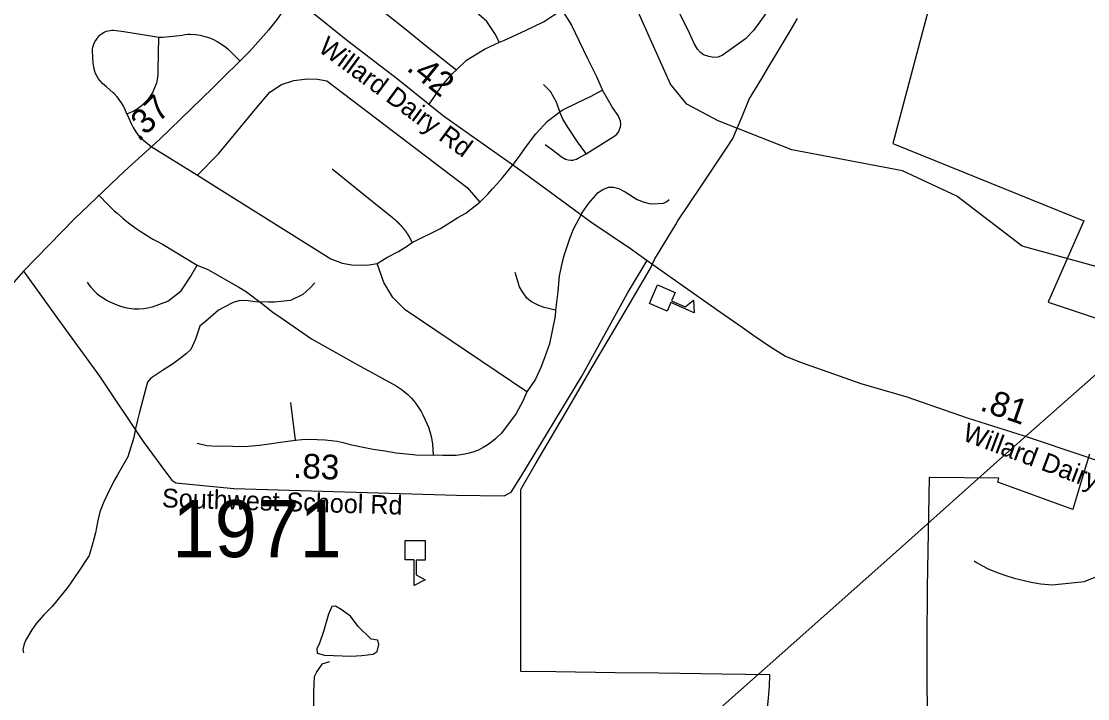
# Model space of a CAD drawing. Extents: x 1662474 to 1856135, y 779280 to 917889.
# Drawn here: x 1707785 to 1713168, y 835906 to 839326 of the extents above; entities that cross this region are included whole.
import ezdxf

# ---------------------------------------------------------------- set-up
doc = ezdxf.new("R2010")
doc.units = 0
for name, color, linetype in [('Cogo Default Point CELL', 7, 'Continuous'), ('Exist Boundary Political City Limit New', 7, 'Continuous'), ('Exist Cultural Educational Facility High CELL', 7, 'Continuous'), ('Exist Hydrographic Misc Water Feature', 7, 'Continuous'), ('Exist Hydrographic Pond Under 1500 Sq Ft', 7, 'Continuous'), ('Exist Road Non-System Type 51', 7, 'Continuous'), ('Exist Road Secondary Mileage Tenths English Label', 7, 'Continuous'), ('Exist Road Secondary Type 51 Attributed', 7, 'Continuous'), ('Exist Road Secondary Type 51 Label', 7, 'Continuous'), ('Exist Utilities Electrical Transmission Line', 7, 'Continuous'), ('Map Preparation Boundary City Limit Buffer Line', 7, 'Continuous'), ('Prop DGN Element Guardrail', 7, 'Continuous')]:
    doc.layers.add(name, color=color, linetype=linetype)

msp = doc.modelspace()

# ---------------------------------------------------------------- linework, layer by layer
at = {"layer": 'Exist Boundary Political City Limit New'}
for points in [[(1712420.5, 839597.6), (1712184.1, 838708.6), (1712820.5, 838451.2), (1713148.5, 838318.5), (1713149.1, 838318.2), (1712971, 837913.6), (1712968.5, 837907.9), (1713099.6, 837864.4), (1713322.5, 837790.6)], [(1711544, 835776.1), (1711556.2, 835909.1), (1711561.8, 835969.8), (1711563.9, 836027), (1711320.8, 836030.2), (1711003.8, 836034.3), (1710783.6, 836037.2), (1710483.4, 836041.2), (1710305.9, 836043.6), (1710305.9, 836211.8), (1710305.9, 836423.8), (1710305.9, 836629.6), (1710305.9, 836807.7), (1710305.9, 836962.8), (1710307.9, 836966.2), (1710383.8, 837096.8), (1710533.4, 837350.1), (1710679.1, 837599.2), (1710833.1, 837861.2), (1710926.2, 838019.2), (1710959.8, 838076.1), (1710984.9, 838130), (1710991.2, 838140.4), (1711089, 838300.4), (1711099.6, 838317.8), (1711220, 838498), (1711348.2, 838689.9), (1711377.6, 838733.9), (1711423.9, 838845.1), (1711460.1, 838932.2), (1711523.2, 839037.9), (1711554.2, 839089.8), (1711597.2, 839161.8), (1711667.8, 839279.8), (1711703.8, 839340.1)], [(1713178.2, 837141.2), (1713155.4, 837069.3), (1713095.5, 836867.8), (1713093.6, 836861.8), (1712714.4, 836998.6), (1712720.6, 837018.7), (1712369.1, 837022.2), (1712367.4, 837022.2), (1712358.4, 836468.2), (1712356.6, 836188.4), (1712357.4, 835654.1)]]:
    msp.add_lwpolyline(points, dxfattribs=at)
at = {"layer": 'Exist Cultural Educational Facility High CELL'}
for points in [[(1710996.2, 837995.3), (1711086.2, 837956.6), (1711068, 837914.4), (1711137, 837884.7), (1711177.9, 837918.4), (1711182.3, 837854.8), (1711064.2, 837905.5), (1711046.1, 837863.2), (1710956.1, 837901.9)], [(1709824, 836704), (1709823.6, 836606), (1709777.6, 836606.2), (1709777.3, 836531.1), (1709824.2, 836506.7), (1709767.5, 836477.7), (1709768, 836606.3), (1709722, 836606.4), (1709722.3, 836704.4)]]:
    msp.add_lwpolyline(points, close=True, dxfattribs=at)
at = {"layer": 'Exist Hydrographic Misc Water Feature'}
for points in [[(1713362.2, 838045.5), (1712838.2, 838190.7), (1712507.2, 838443.6), (1712233.2, 838570.7), (1711675.1, 838677.2), (1711302.1, 838822.7), (1711144.2, 838908), (1711062.1, 839008.1), (1710890.2, 839392.3)], [(1709265.8, 838005), (1709243.7, 837980.8), (1709205.5, 837947.1), (1709143.2, 837917.2), (1709063.2, 837907.3), (1709033.2, 837907.9), (1708965.2, 837910.1), (1708918.9, 837916), (1708883, 837914.2), (1708854.9, 837906.6), (1708808.6, 837883), (1708780.6, 837867.1), (1708714.3, 837811), (1708686.1, 837787), (1708678, 837760.9), (1708663.8, 837720.9), (1708639.6, 837668.9), (1708619.2, 837649.6), (1708587.2, 837623.3), (1708547, 837595.3), (1708502.8, 837565.9), (1708466.5, 837542), (1708436.6, 837522.1), (1708422.3, 837504.3), (1708410.1, 837460.2), (1708381.6, 837352.5), (1708371.3, 837312.5), (1708361.1, 837270.1), (1708352.8, 837224.2), (1708322.5, 837126.4), (1708270, 837036.3), (1708251.6, 837004.7), (1708217.2, 836934.8), (1708200.8, 836899.1), (1708180.8, 836848.6), (1708168.5, 836797.1), (1708158.4, 836743.2), (1708145.9, 836693.4), (1708127.7, 836629), (1708075.2, 836549.6), (1708018.6, 836469.5), (1707939.9, 836371.8), (1707897.9, 836330), (1707861.5, 836288.1), (1707837.4, 836254.1), (1707804.9, 836200.6), (1707796.8, 836176.1), (1707792.6, 836154.1), (1707795.3, 836137.6)], [(1712595.9, 836602.8), (1712610.2, 836592.7), (1712634.1, 836579.1), (1712670, 836560.3), (1712716.1, 836542.1), (1712756, 836528.2), (1712797.9, 836514.2), (1712883.8, 836493.6), (1712931.9, 836485.2), (1712989.8, 836480.8), (1713103.9, 836492.4), (1713150.2, 836498), (1713366.7, 836581.4)], [(1709339.7, 836091.4), (1709302.2, 836079.9), (1709275.8, 836043.5), (1709263.6, 836015.9), (1709261.3, 835979.8), (1709259, 835941.3), (1709260.5, 835841.9)]]:
    msp.add_lwpolyline(points, dxfattribs=at)
at = {"layer": 'Exist Hydrographic Pond Under 1500 Sq Ft'}
msp.add_lwpolyline([(1709551.5, 836206.6), (1709485.2, 836271), (1709447.3, 836322.1), (1709400, 836356.2), (1709371.6, 836373.2), (1709352.6, 836371.4), (1709335.6, 836333.5), (1709310.9, 836244.5), (1709290.1, 836185.8), (1709276.8, 836157.4), (1709278.7, 836136.6), (1709314.7, 836125.2), (1709449.2, 836121.4), (1709504.2, 836123.3), (1709561, 836130.9), (1709581.8, 836144.1), (1709589.4, 836180.1), (1709583.7, 836200.9), (1709551.5, 836206.6)], dxfattribs=at)
at = {"layer": 'Exist Road Non-System Type 51'}
for p, q in [((1708439.4, 838693.2), (1708673.2, 838549.1)), ((1709168, 837211.1), (1709146, 837401.9))]:
    msp.add_line(p, q, dxfattribs=at)
for points in [[(1711690.9, 839766.4), (1711689.5, 839712.9), (1711684.4, 839661.9), (1711677, 839622.4), (1711665.4, 839585.5), (1711631.9, 839512.9), (1711535.1, 839354.2), (1711481.8, 839279.4), (1711440.8, 839237.5), (1711322.8, 839154), (1711301.9, 839144.9), (1711281.1, 839143.4), (1711255.4, 839147.9), (1711229.5, 839157.4), (1711213.1, 839168.8), (1711198.4, 839185.7), (1711181.6, 839214.2), (1711151.6, 839280.4), (1711081.4, 839421.1)], [(1710198.5, 839219.8), (1710193.8, 839228.1), (1710178.4, 839259.2), (1710134.6, 839324.8), (1710042.4, 839405.2), (1709940.5, 839484.6), (1709861.6, 839547.4), (1709814.4, 839595.4), (1709796, 839621.2)], [(1709623.6, 839366.6), (1709729.5, 839282.1), (1709830.4, 839201.2), (1709910.8, 839135.9), (1709953.9, 839102.4), (1709980.9, 839080.9)], [(1710198.5, 839219.8), (1710224.2, 839231.4), (1710330.6, 839279.8), (1710420.2, 839322.6), (1710514.2, 839383.8)], [(1710514.2, 839383.8), (1710563.1, 839306.7), (1710601.6, 839225.9), (1710643.9, 839137.9), (1710687.9, 839047.1), (1710717, 838982.2), (1710718.9, 838978.9)], [(1708317.4, 838858.8), (1708305.4, 838887.2), (1708300.1, 838897.4), (1708289.9, 838914.7), (1708278.2, 838931.5), (1708266.2, 838946.4), (1708252.9, 838961.2), (1708248.4, 838965.6), (1708214.2, 838995.2), (1708194, 839012.6), (1708182, 839026), (1708174.1, 839036.2), (1708167.2, 839048), (1708161.2, 839059.9), (1708156, 839071.9), (1708153.9, 839080.4), (1708151, 839092.4), (1708149.1, 839103.9), (1708147.9, 839115.2), (1708143.9, 839175.4), (1708144.4, 839185), (1708146.2, 839195.2), (1708151, 839209.9), (1708156.5, 839222), (1708164.1, 839234.1), (1708176.1, 839251.7), (1708177.5, 839253.5), (1708184.1, 839259.4), (1708189.9, 839263.2), (1708202.1, 839270.6), (1708215.4, 839275.6), (1708233.1, 839279.8), (1708241.5, 839280.6), (1708250.1, 839280.6), (1708302.4, 839273.8), (1708438.6, 839252.2), (1708478.2, 839246.2)], [(1708317.4, 838858.8), (1708333.4, 838864.9), (1708349.4, 838872.7), (1708370.1, 838884.8), (1708383.5, 838893.9), (1708397.6, 838905.2), (1708406.9, 838913.9), (1708426.4, 838934.9), (1708436.6, 838948.2), (1708446, 838963.2), (1708453.9, 838979.2), (1708468.1, 839015.5), (1708469.6, 839022), (1708473, 839043.4), (1708474.9, 839060.6), (1708475.9, 839078.5), (1708478.2, 839246.2)], [(1708478.2, 839246.2), (1708480.6, 839246.7), (1708497.6, 839246.4), (1708514.8, 839247.5), (1708533.4, 839248.5), (1708583.5, 839254.4), (1708596.1, 839255.9), (1708612.6, 839259.9), (1708625.5, 839260.4), (1708638.9, 839260.6), (1708663.6, 839258.5), (1708687.5, 839255.4), (1708711.4, 839249.4), (1708735.5, 839242.2), (1708754.4, 839233.6), (1708773.9, 839224.4), (1708795.9, 839210.2), (1708816.4, 839196.1), (1708826.6, 839186.9), (1708836.6, 839177.4), (1708889.6, 839123.9)], [(1709980.9, 839080.9), (1710032.5, 839129), (1710123.5, 839185.9), (1710198.5, 839219.8)], [(1709844.6, 838909.7), (1709905.9, 838998.4), (1709959.9, 839061.2), (1709980.9, 839080.9)], [(1708673.2, 838549.1), (1708780.9, 838656.7), (1708973.2, 838891.1), (1709039.9, 838967.7), (1709098.2, 839006.2), (1709161.1, 839027.2), (1709227.6, 839035.4), (1709279.6, 839034.4), (1709326.6, 839025.2), (1710034.9, 838486.4), (1710098.8, 838413.5)], [(1710503.4, 838868.2), (1710487.1, 838917.4), (1710455.8, 838972.4), (1710421.1, 839007.7)], [(1710503.4, 838868.2), (1710514.6, 838876.8), (1710594.8, 838915.8), (1710660.9, 838947.4), (1710695.6, 838966.4), (1710718.9, 838978.9)], [(1710636, 838657.2), (1710655.5, 838668.5), (1710781.6, 838747.6), (1710789.9, 838755.1), (1710798.8, 838766.2), (1710805.2, 838778.9), (1710809.4, 838792.7), (1710810.6, 838803.4), (1710810.6, 838807), (1710809.4, 838821.2), (1710809.1, 838822), (1710805.4, 838834.7), (1710798.9, 838847.4), (1710797.4, 838849.6), (1710769.4, 838890), (1710718.9, 838978.9)], [(1708317.4, 838858.8), (1708341, 838806.2), (1708348.9, 838789.5), (1708358.6, 838773.8), (1708370.1, 838757.2), (1708383.2, 838740.9), (1708439.4, 838693.2)], [(1710267.2, 838602.7), (1710299.9, 838645.5), (1710329.9, 838688.4), (1710382.2, 838758.6), (1710441.6, 838821.9), (1710503.4, 838868.2)], [(1710636, 838657.2), (1710629.5, 838666.2), (1710592.1, 838717.4), (1710548, 838786.4), (1710518.6, 838831.9), (1710504.6, 838864.4), (1710503.4, 838868.2)], [(1710428.8, 838704.7), (1710459.1, 838682.2), (1710516.4, 838639.1), (1710519.9, 838636.6), (1710523, 838634.6), (1710532.2, 838629.9), (1710545.9, 838625.9), (1710559.9, 838624.4), (1710568.9, 838625), (1710574.1, 838625.9), (1710587.6, 838629.9), (1710596.1, 838634.2), (1710636, 838657.2)], [(1710098.8, 838413.5), (1710141, 838454.1), (1710163.9, 838480.2), (1710185.2, 838503.9), (1710210.5, 838532.2), (1710267.2, 838602.7)], [(1708673.2, 838549.1), (1708783.8, 838480.9), (1709346.5, 838126.5), (1709404.5, 838104.5), (1709453.6, 838096.1), (1709501.4, 838095.2), (1709541, 838096.9), (1709580.6, 838102.4)], [(1709354.1, 838581.1), (1709547, 838424.2), (1709657.8, 838335.4), (1709658.4, 838334.9), (1709658.9, 838334.7), (1709659.4, 838334.4), (1709659.6, 838333.9), (1709660.1, 838333.6), (1709660.6, 838333.1), (1709661.4, 838332.8), (1709662.1, 838331.9), (1709663, 838331.2), (1709663.6, 838331), (1709664.2, 838330.4), (1709664.6, 838329.9), (1709665.6, 838329.4), (1709666.4, 838328.5), (1709667, 838328.1), (1709667.5, 838328.1), (1709667.8, 838327.4), (1709668, 838326.8), (1709668.6, 838326.8), (1709669.2, 838326.2), (1709670.1, 838325.4), (1709670.4, 838324.9), (1709670.9, 838324.7), (1709671.4, 838324.4), (1709671.6, 838323.9), (1709672.2, 838323.6), (1709672.2, 838323.1), (1709672.8, 838322.9), (1709673.2, 838322.6), (1709673.9, 838322.6), (1709674.1, 838322.1), (1709674.6, 838321.2), (1709675.1, 838321.2), (1709675.6, 838320.8), (1709676.1, 838320.1), (1709676.6, 838319.4), (1709677.2, 838319.1), (1709678, 838318.4), (1709678.6, 838317.6), (1709679.4, 838317.1), (1709680.1, 838317.1), (1709679.9, 838316.2), (1709680.6, 838315.8), (1709681.4, 838315.4), (1709681.9, 838314.7), (1709682.9, 838313.9), (1709683.2, 838313.4), (1709683.8, 838313.4), (1709684, 838312.6), (1709684.8, 838312.1), (1709684.9, 838311.6), (1709685.8, 838311), (1709686.4, 838310.2), (1709687.1, 838309.9), (1709687.9, 838309.1), (1709688.4, 838308.4), (1709689.1, 838307.9), (1709689.6, 838307.1), (1709689.9, 838306.6), (1709690.5, 838306.2), (1709691.1, 838305.5), (1709691.6, 838305.2), (1709692.1, 838304.7), (1709692.4, 838304.2), (1709692.9, 838303.7), (1709693.9, 838302.8), (1709694.5, 838302.4), (1709694.9, 838301.6), (1709695.1, 838301.1), (1709695.6, 838300.8), (1709696.1, 838300.5), (1709696.4, 838300), (1709696.9, 838299.2), (1709697.4, 838298.9), (1709697.9, 838298.7), (1709698.1, 838298.2), (1709698.5, 838297.4), (1709699, 838297.4), (1709699.4, 838296.9), (1709700.1, 838296.4), (1709700.1, 838295.5), (1709700.6, 838295.5), (1709700.9, 838295), (1709701.4, 838295), (1709701.6, 838294.2), (1709701.9, 838293.7), (1709702.6, 838293.4), (1709703.1, 838292.7), (1709703.4, 838291.9), (1709704.1, 838291.5), (1709704.9, 838290.8), (1709705.8, 838289.9), (1709706.1, 838289.5), (1709706.4, 838289), (1709706.6, 838288.2), (1709707.1, 838288.2), (1709707.6, 838287.7)], [(1710613.8, 838356.9), (1710649.8, 838407.9), (1710697.6, 838460.9), (1710720.5, 838477.5), (1710749.1, 838487.9), (1710773.9, 838488), (1710801.6, 838481.1), (1710833.6, 838464.6), (1710893.6, 838426.4), (1710923.9, 838413.8), (1710954.4, 838405.7), (1710972.4, 838404.1), (1711027.4, 838407.4), (1711044.2, 838416.8), (1711056.1, 838426.2)], [(1708173.4, 838449.1), (1708223.9, 838397.9), (1708254.1, 838369.6), (1708267.8, 838356.7), (1708296.4, 838332.9), (1708310.4, 838321), (1708339.6, 838298.2), (1708370.1, 838276.4), (1708385.4, 838266.2), (1708416.6, 838246.2), (1708448.6, 838226.8), (1708464.9, 838217.9), (1708497.6, 838200.5), (1708672.2, 838095)], [(1709757.8, 838208.7), (1709901.4, 838280.6), (1709989, 838334.7), (1710028.9, 838357.5), (1710098.8, 838413.5)], [(1710613.8, 838356.9), (1710571.4, 838274.2), (1710552.4, 838228.2), (1710523.4, 838141.2), (1710512.8, 838103.1), (1710500.2, 838041), (1710493.4, 837962.2), (1710482.2, 837867.9)], [(1709707.6, 838287.7), (1709708.1, 838286.9), (1709708.6, 838286.2), (1709709.2, 838285.9), (1709709.5, 838285), (1709709.8, 838284.5), (1709710.2, 838284.5), (1709710.9, 838284), (1709711.1, 838283.5), (1709711.5, 838282.7), (1709712.1, 838282.2), (1709712.4, 838281.7), (1709712.9, 838280.9), (1709713.6, 838280.5), (1709713.9, 838279.8), (1709714.2, 838279), (1709714.9, 838278.7), (1709715.5, 838277.9), (1709715.5, 838277.2), (1709716.5, 838276.9), (1709716.9, 838276.1), (1709717.4, 838275.4), (1709717.9, 838275), (1709718.1, 838274.2), (1709718.9, 838273.5), (1709719.5, 838273), (1709719.8, 838272.4), (1709720.1, 838271.7), (1709720.6, 838271.2), (1709721.4, 838270.4), (1709721.8, 838269.8), (1709722.1, 838269.2), (1709722.4, 838268.5), (1709722.6, 838268), (1709723.4, 838267.6), (1709723.4, 838266.9), (1709723.9, 838266.7), (1709724.4, 838266.2), (1709724.8, 838265.6), (1709724.8, 838265.1), (1709725.4, 838264.8), (1709725.8, 838264.4), (1709726, 838263.8), (1709726, 838263.2), (1709726.8, 838262.9), (1709727.1, 838262.2), (1709727.5, 838261.4), (1709728, 838260.9), (1709728.4, 838260.4), (1709728.6, 838259.6), (1709729.4, 838259.1), (1709730, 838258.2), (1709730.1, 838257.7), (1709730.5, 838257.2), (1709730.8, 838256.7), (1709731.1, 838255.9), (1709731.9, 838255.4), (1709732.2, 838254.8), (1709732.8, 838254), (1709733.1, 838253.6), (1709733.4, 838252.8), (1709733.9, 838252.2), (1709734.4, 838251.7), (1709734.4, 838251.2), (1709734.6, 838250.4), (1709735.2, 838250.4), (1709735.4, 838249.9), (1709735.8, 838249.1), (1709736.2, 838248.6), (1709736.5, 838248), (1709737.1, 838248), (1709737.1, 838247.2), (1709737.4, 838246.8), (1709737.6, 838246.2), (1709737.9, 838245.7), (1709738.1, 838245.2), (1709738.6, 838244.6), (1709739.1, 838243.8), (1709739.6, 838243.4), (1709739.9, 838242.5), (1709740.1, 838242), (1709740.6, 838241.5), (1709741, 838240.7), (1709757.8, 838208.7)], [(1709580.6, 838102.4), (1709602.4, 838117.1), (1709630.5, 838133.6), (1709689, 838164.6), (1709733.6, 838192.4), (1709757.8, 838208.7)], [(1710337.4, 837455.7), (1709722.4, 837869.1), (1709660.1, 837932.2), (1709615.2, 838007.9), (1709580.6, 838102.4)], [(1708116.9, 838008.2), (1708125.9, 837995.6), (1708135.2, 837984), (1708151.5, 837965.9), (1708165.9, 837952.5), (1708181.1, 837940.4), (1708197.4, 837929.2), (1708214, 837918.9), (1708231.6, 837910), (1708266.2, 837894.8), (1708289.6, 837886.6), (1708309, 837881.4), (1708328.4, 837878), (1708353.1, 837875.1), (1708378.2, 837874.6), (1708403.2, 837876.1), (1708422.9, 837878.8), (1708447.4, 837884.2), (1708524.5, 837913.7), (1708591.1, 837965.9), (1708641, 838039.9), (1708672.2, 838095)], [(1708672.2, 838095), (1708725.5, 838073.5), (1708882.5, 837983.8), (1708921.4, 837959.6), (1708997.1, 837902.7), (1709053.6, 837858), (1709097.1, 837828.4), (1709250.4, 837722.4), (1709480.4, 837592.9), (1709676.6, 837486.1), (1709697.1, 837472.4), (1709706.6, 837465.7), (1709721.4, 837454.4), (1709735.2, 837442.2), (1709752.2, 837424.9), (1709764.4, 837411.6), (1709779.6, 837391.9), (1709790.1, 837376.9), (1709802.6, 837356.2), (1709811.1, 837339.9), (1709821, 837317.6), (1709832.6, 837294.8), (1709839.6, 837276.4), (1709846.8, 837254.9), (1709853.6, 837230.5), (1709857, 837212.6), (1709859.9, 837191.6), (1709864.4, 837135.8)], [(1710482.2, 837867.9), (1710424.9, 837880.8), (1710397.9, 837891.1), (1710360.8, 837908.9), (1710337.5, 837927.9), (1710314.1, 837960.5), (1710310.1, 837967.9), (1710300.6, 837985.4), (1710277.9, 838058.1)], [(1710482.2, 837867.9), (1710480.2, 837836.7), (1710451.2, 837696.8), (1710426.4, 837626.2), (1710407.8, 837577.6), (1710380.8, 837519.5), (1710337.4, 837455.7)], [(1710337.4, 837455.7), (1710315.9, 837408.9), (1710282.1, 837345.5), (1710208.9, 837247.1), (1710184.6, 837225.4), (1710178.1, 837218.5), (1710159.8, 837202.9), (1710136.5, 837186), (1710116.9, 837173.6), (1710092, 837160.8), (1710082, 837156.8), (1710064.4, 837150.4), (1710045.1, 837145.5), (1710024.2, 837140.8), (1710003, 837136.8), (1709980.2, 837133.9), (1709951.8, 837133.5), (1709913.2, 837133.5), (1709864.4, 837135.8)], [(1708672.5, 837196.1), (1708721.6, 837184.9), (1708772.8, 837181.4), (1708826.1, 837181.9), (1708879.9, 837178.8), (1708930.2, 837181.4), (1708987.8, 837186.7), (1709035.2, 837192.2), (1709104.5, 837203.2), (1709168, 837211.1)], [(1709168, 837211.1), (1709200.6, 837215), (1709237.1, 837216.6), (1709278.5, 837215), (1709317.9, 837212.6), (1709349.9, 837209.5), (1709378.5, 837205.5), (1709410.2, 837199), (1709445.1, 837190.1), (1709510.6, 837176.2), (1709561.5, 837165.1), (1709619.1, 837156.8), (1709677.8, 837147), (1709728.9, 837142), (1709775.6, 837137.6), (1709864.4, 837135.8)]]:
    msp.add_lwpolyline(points, dxfattribs=at)
at = {"layer": 'Exist Road Secondary Type 51 Attributed'}
for points in [[(1709148.1, 839443.4), (1709135.4, 839422.7), (1709114.7, 839394), (1709081.4, 839343.5), (1709033, 839281.5), (1708937.5, 839175.7), (1708751.5, 838989.8), (1708482.1, 838728.9), (1708307.4, 838571), (1708052.4, 838329.5), (1707794.7, 838065.3)], [(1709148.1, 839443.4), (1709236.5, 839384.8), (1709433, 839228), (1709683.2, 839035.4), (1709916.6, 838848), (1710288.8, 838586.2), (1710457, 838462.5), (1710659.7, 838314.3), (1710859.5, 838178.8), (1710944.1, 838118.4)], [(1707794.7, 838065.3), (1707986.1, 837800.7), (1708178.7, 837535.1), (1708400.1, 837204), (1708517.2, 837045), (1708544.2, 837008.5), (1708565.4, 836995), (1708858.1, 836968), (1709473.6, 836948.8), (1709982, 836933.4), (1710222.4, 836929.5), (1710257, 836948.8), (1710307.1, 837025.8), (1710615.2, 837533.9), (1710845.8, 837953), (1710944.1, 838118.4)], [(1710944.1, 838118.4), (1711058.3, 838036.8), (1711314.9, 837858.2), (1711424.5, 837781.8), (1711482.4, 837740.4), (1711566.8, 837682.1), (1711642.8, 837635.4), (1711713.3, 837606.8), (1712023.8, 837497.1), (1712255.3, 837430.5), (1712559.8, 837323.9), (1712847.2, 837232.4), (1713154.5, 837131.3), (1713475.6, 837017.9), (1713692.5, 836929.5), (1713907.7, 836858.2), (1714192.1, 836761.2), (1714577.6, 836628.3), (1714835, 836539.2), (1715071, 836449.6), (1715331.7, 836365.5), (1715458.6, 836330.8), (1715500.2, 836319.4), (1715525.8, 836312.5)], [(1707794.7, 838065.3), (1707616.9, 837861.7), (1707414.3, 837649.9), (1707239.2, 837439.6), (1706831.8, 836991.9), (1706615.7, 836735), (1706418.4, 836489.9), (1706035.1, 836033.2), (1705957.4, 835925.5), (1705824.6, 835715.1), (1705716.9, 835504.8), (1705625.3, 835304.6), (1705536.4, 835141.7)]]:
    msp.add_lwpolyline(points, dxfattribs=at)
at = {"layer": 'Exist Utilities Electrical Transmission Line'}
msp.add_lwpolyline([(1707471.1, 832804.7), (1707827.4, 833175.3), (1708212.1, 833573.4), (1708405.7, 833707.6), (1708863.5, 834028.8), (1709337.5, 834362.1), (1709793.4, 834679.4), (1710235.3, 834998.9), (1710741.6, 835354), (1711018.5, 835597.1), (1711608.6, 836121.3), (1712200.8, 836647.3), (1712754.5, 837141.9), (1713383.1, 837695.5)], dxfattribs=at)
at = {"layer": 'Map Preparation Boundary City Limit Buffer Line'}
for points in [[(1712420.5, 839597.6), (1712184.1, 838708.6), (1712820.5, 838451.2), (1713148.5, 838318.5), (1713149.1, 838318.2), (1712971, 837913.6), (1712968.5, 837907.9), (1713099.6, 837864.4), (1713322.5, 837790.6)], [(1711544, 835776.1), (1711556.2, 835909.1), (1711561.8, 835969.8), (1711563.9, 836027), (1711320.8, 836030.2), (1711003.8, 836034.3), (1710783.6, 836037.2), (1710483.4, 836041.2), (1710305.9, 836043.6), (1710305.9, 836211.8), (1710305.9, 836423.8), (1710305.9, 836629.6), (1710305.9, 836807.7), (1710305.9, 836962.8), (1710307.9, 836966.2), (1710383.8, 837096.8), (1710533.4, 837350.1), (1710679.1, 837599.2), (1710833.1, 837861.2), (1710926.2, 838019.2), (1710959.8, 838076.1), (1710984.9, 838130), (1710991.2, 838140.4), (1711089, 838300.4), (1711099.6, 838317.8), (1711220, 838498), (1711348.2, 838689.9), (1711377.6, 838733.9), (1711423.9, 838845.1), (1711460.1, 838932.2), (1711523.2, 839037.9), (1711554.2, 839089.8), (1711597.2, 839161.8), (1711667.8, 839279.8), (1711703.8, 839340.1)], [(1713178.2, 837141.2), (1713155.4, 837069.3), (1713095.5, 836867.8), (1713093.6, 836861.8), (1712714.4, 836998.6), (1712720.6, 837018.7), (1712369.1, 837022.2), (1712367.4, 837022.2), (1712358.4, 836468.2), (1712356.6, 836188.4), (1712357.4, 835654.1)]]:
    msp.add_lwpolyline(points, dxfattribs=at)

# ---------------------------------------------------------------- texts
at = {"layer": 'Cogo Default Point CELL'}
msp.add_text('1971', height=288, dxfattribs=at).set_placement((1708546.2, 836620.5))
at = {"layer": 'Exist Road Secondary Mileage Tenths English Label'}
for s, rotation, p in [('.81', 340.8691, (1712619.2, 837363.6)), ('.83', 357.4591, (1709155.2, 837021.3))]:
    msp.add_text(s, height=125, rotation=rotation, dxfattribs=at).set_placement(p)
at = {"layer": 'Exist Road Secondary Type 51 Label'}
for s, rotation, p in [('Willard Dairy Rd', 323.6142, (1709277.7, 839178.8)), ('Willard Dairy Rd', 339.3815, (1712530.2, 837212.4)), ('Southwest School Rd', 358.247, (1708493.6, 836872.3))]:
    msp.add_text(s, height=95, rotation=rotation, dxfattribs=at).set_placement(p)
at = {"layer": 'Prop DGN Element Guardrail'}
for s, rotation, p in [('.42', 321.2384, (1709724.4, 839082.5)), ('.37', 44.0729, (1708377.5, 838714.6))]:
    msp.add_text(s, height=125, rotation=rotation, dxfattribs=at).set_placement(p)

doc.saveas('drawing.dxf')
